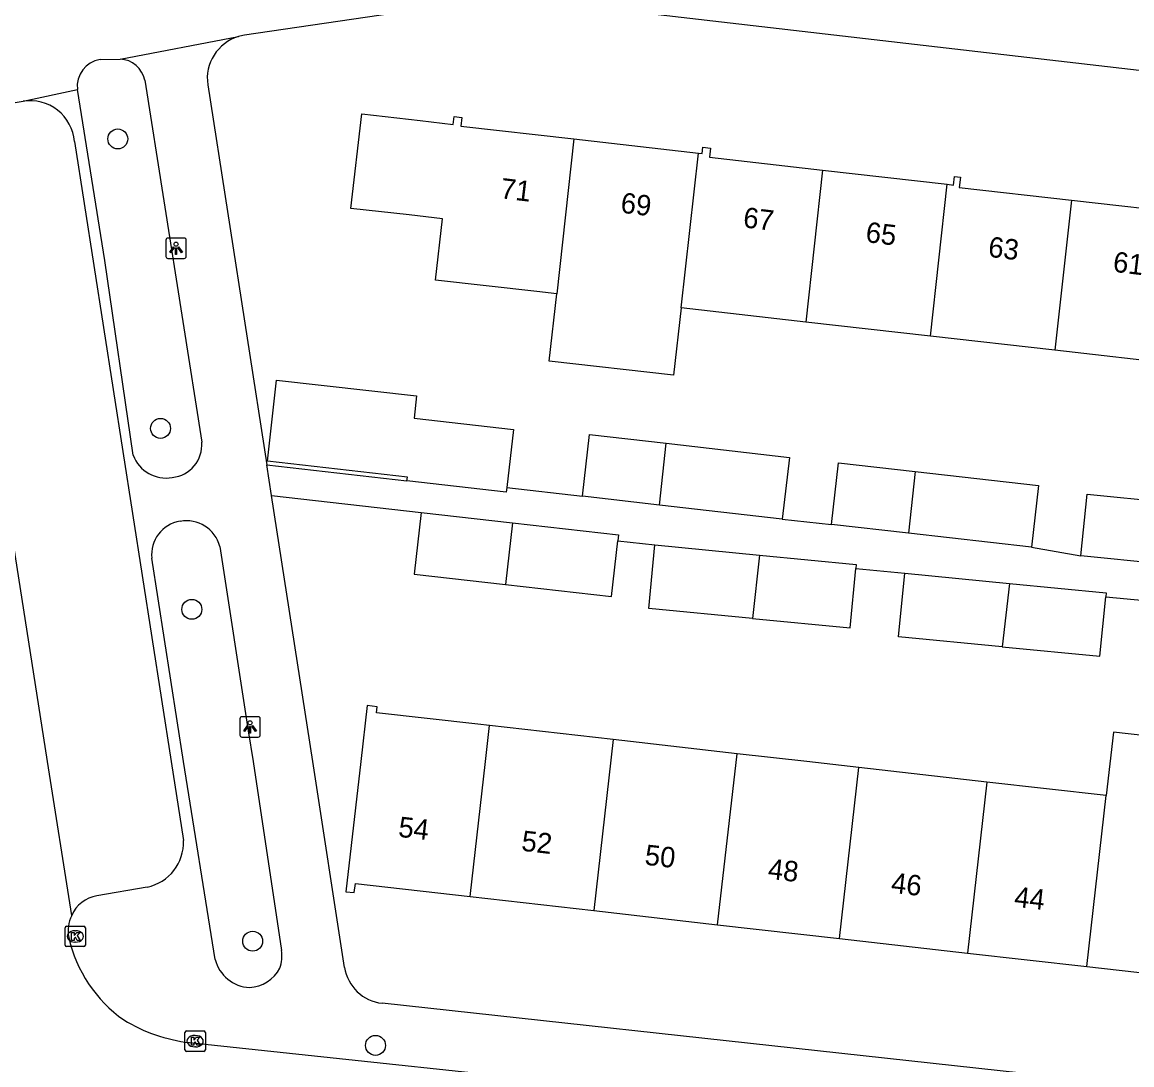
# Model space of a CAD drawing. Extents: x 162026 to 163499, y 387297 to 388169.
# Drawn here: x 162531.3 to 162585.7, y 387485.1 to 387536.3 of the extents above; entities that cross this region are included whole.
import ezdxf

# ---------------------------------------------------------------- set-up
doc = ezdxf.new("R2010")
doc.units = 0
for name, color, linetype in [('IMGEO_Boom', 7, 'Continuous'), ('IMGEO_Kolk', 7, 'Continuous'), ('IMGEO_Lichtpunt', 7, 'Continuous'), ('IMGEO_Pand', 7, 'Continuous'), ('IMGEO_Pand_nummerreeks', 7, 'Continuous'), ('IMGEO_Rijbaan_lokaal_open', 7, 'Continuous'), ('IMGEO_Voetpad_open', 7, 'Continuous')]:
    doc.layers.add(name, color=color, linetype=linetype)

msp = doc.modelspace()

# ---------------------------------------------------------------- linework, layer by layer
at = {"layer": 'IMGEO_Boom'}
for centre in [(162535.943, 387530.544), (162538.041, 387516.346), (162539.577, 387507.469), (162542.562, 387491.191), (162548.589, 387486.08)]:
    msp.add_circle(centre, 0.489, dxfattribs=at)
at = {"layer": 'IMGEO_Kolk'}
for p, q in [((162533.356, 387490.999), (162533.356, 387491.851)), ((162533.431, 387491.925), (162534.283, 387491.925)), ((162533.844, 387491.705), (162533.869, 387491.705)), ((162534.357, 387491.851), (162534.357, 387490.999)), ((162533.867, 387491.145), (162533.842, 387491.145)), ((162534.283, 387490.925), (162533.431, 387490.925)), ((162539.314, 387486.787), (162540.166, 387486.787)), ((162539.239, 387485.861), (162539.239, 387486.713)), ((162539.727, 387486.567), (162539.752, 387486.567)), ((162540.24, 387486.713), (162540.24, 387485.861)), ((162540.166, 387485.787), (162539.314, 387485.787)), ((162539.75, 387486.007), (162539.725, 387486.007))]:
    msp.add_line(p, q, dxfattribs=at)
for points in [[(162533.356, 387490.999), (162533.356, 387491.851)], [(162533.431, 387491.925), (162534.283, 387491.925)], [(162534.357, 387491.851), (162534.357, 387490.999)], [(162533.677, 387491.625), (162533.8, 387491.625), (162533.8, 387491.474), (162533.93, 387491.625), (162534.094, 387491.625), (162533.948, 387491.474), (162534.101, 387491.225), (162533.949, 387491.225), (162533.864, 387491.389), (162533.8, 387491.322), (162533.8, 387491.225), (162533.677, 387491.225), (162533.677, 387491.625)], [(162534.283, 387490.925), (162533.431, 387490.925)], [(162539.314, 387486.787), (162540.166, 387486.787)], [(162539.239, 387485.861), (162539.239, 387486.713)], [(162539.56, 387486.487), (162539.683, 387486.487), (162539.683, 387486.336), (162539.813, 387486.487), (162539.977, 387486.487), (162539.831, 387486.336), (162539.984, 387486.087), (162539.832, 387486.087), (162539.747, 387486.251), (162539.683, 387486.184), (162539.683, 387486.087), (162539.56, 387486.087), (162539.56, 387486.487)], [(162540.24, 387486.713), (162540.24, 387485.861)], [(162540.166, 387485.787), (162539.314, 387485.787)]]:
    msp.add_lwpolyline(points, dxfattribs=at)
for centre, start, end in [((162533.433, 387491.849), 91.552, 178.448), ((162533.433, 387491.849), 91.552, 178.448), ((162534.281, 387491.849), 1.552, 88.448), ((162534.281, 387491.849), 1.552, 88.448), ((162533.433, 387491.001), 181.552, 268.448), ((162533.433, 387491.001), 181.552, 268.448), ((162534.281, 387491.001), 271.552, 358.448), ((162534.281, 387491.001), 271.552, 358.448), ((162539.316, 387486.711), 91.552, 178.448), ((162539.316, 387486.711), 91.552, 178.448), ((162540.164, 387486.711), 1.552, 88.448), ((162540.164, 387486.711), 1.552, 88.448), ((162539.316, 387485.863), 181.552, 268.448), ((162539.316, 387485.863), 181.552, 268.448), ((162540.164, 387485.863), 271.552, 358.448), ((162540.164, 387485.863), 271.552, 358.448)]:
    msp.add_arc(centre, 0.0765, start, end, dxfattribs=at)
for centre, major_axis, ratio, start_param, end_param in [((162533.843, 387491.425), (-0.387, 0.002), 0.722429, 4.712389, 7.853982), ((162533.868, 387491.425), (-0.39, 0.002), 0.717154, 1.570796, 4.712389), ((162539.726, 387486.287), (-0.387, 0.002), 0.722429, 4.712389, 7.853982), ((162539.751, 387486.287), (-0.39, 0.002), 0.717154, 1.570796, 4.712389)]:
    msp.add_ellipse(centre, major_axis=major_axis, ratio=ratio, start_param=start_param, end_param=end_param, dxfattribs=at)
at = {"layer": 'IMGEO_Lichtpunt'}
for p, q in [((162538.304, 387525.586), (162538.304, 387524.779)), ((162538.304, 387525.586), (162538.304, 387524.779)), ((162539.206, 387525.681), (162538.398, 387525.681)), ((162539.206, 387525.681), (162538.398, 387525.681)), ((162539.3, 387524.779), (162539.3, 387525.586)), ((162539.3, 387524.779), (162539.3, 387525.586)), ((162538.398, 387524.685), (162539.206, 387524.685)), ((162538.398, 387524.685), (162539.206, 387524.685)), ((162541.934, 387502.106), (162541.934, 387501.299)), ((162541.934, 387502.106), (162541.934, 387501.299)), ((162542.836, 387502.201), (162542.028, 387502.201)), ((162542.836, 387502.201), (162542.028, 387502.201)), ((162542.93, 387501.299), (162542.93, 387502.106)), ((162542.93, 387501.299), (162542.93, 387502.106)), ((162542.028, 387501.205), (162542.836, 387501.205)), ((162542.028, 387501.205), (162542.836, 387501.205))]:
    msp.add_line(p, q, dxfattribs=at)
for points in [[(162538.678, 387525.25), (162538.717, 387525.222), (162538.529, 387524.96), (162538.491, 387524.987), (162538.678, 387525.25)], [(162538.78, 387525.202), (162538.827, 387525.202), (162538.827, 387524.88), (162538.78, 387524.88), (162538.78, 387525.202)], [(162538.89, 387525.222), (162538.928, 387525.249), (162539.115, 387524.987), (162539.076, 387524.959), (162538.89, 387525.222)], [(162542.308, 387501.77), (162542.347, 387501.742), (162542.159, 387501.48), (162542.121, 387501.507), (162542.308, 387501.77)], [(162542.41, 387501.722), (162542.457, 387501.722), (162542.457, 387501.4), (162542.41, 387501.4), (162542.41, 387501.722)], [(162542.52, 387501.742), (162542.558, 387501.769), (162542.745, 387501.507), (162542.706, 387501.479), (162542.52, 387501.742)]]:
    msp.add_lwpolyline(points, dxfattribs=at)
for centre in [(162538.803, 387525.384), (162542.433, 387501.904)]:
    msp.add_circle(centre, 0.0994, dxfattribs=at)
for centre, start, end in [((162538.398, 387525.586), 90, 180), ((162538.398, 387525.586), 90, 180), ((162539.206, 387525.586), 0, 90), ((162539.206, 387525.586), 0, 90), ((162538.398, 387524.779), 180, 270), ((162538.398, 387524.779), 180, 270), ((162539.206, 387524.779), 270, 0), ((162539.206, 387524.779), 270, 360), ((162542.028, 387502.106), 90, 180), ((162542.028, 387502.106), 90, 180), ((162542.836, 387502.106), 0, 90), ((162542.836, 387502.106), 0, 90), ((162542.028, 387501.299), 180, 270), ((162542.028, 387501.299), 180, 270), ((162542.836, 387501.299), 270, 0), ((162542.836, 387501.299), 270, 360)]:
    msp.add_arc(centre, 0.0946, start, end, dxfattribs=at)
at = {"layer": 'IMGEO_Pand'}
for points in [[(162557.483, 387522.945), (162556.504, 387523.056), (162551.535, 387523.62), (162551.876, 387526.628), (162550.237, 387526.814), (162547.386, 387527.138), (162547.911, 387531.768), (162550.779, 387531.442), (162552.401, 387531.258), (162552.445, 387531.645), (162552.824, 387531.602), (162552.775, 387531.172), (162558.325, 387530.543)], [(162558.325, 387530.543), (162557.483, 387522.945)], [(162558.325, 387530.543), (162564.432, 387529.85)], [(162563.59, 387522.252), (162564.432, 387529.85)], [(162564.432, 387529.85), (162564.619, 387529.829), (162564.654, 387530.134), (162565.028, 387530.091), (162564.977, 387529.643), (162570.528, 387529.013)], [(162570.528, 387529.013), (162569.701, 387521.56)], [(162570.528, 387529.013), (162576.639, 387528.32)], [(162576.639, 387528.32), (162576.952, 387528.284), (162576.999, 387528.703), (162577.29, 387528.67), (162577.232, 387528.164), (162582.732, 387527.54)], [(162575.812, 387520.867), (162576.639, 387528.32)], [(162582.732, 387527.54), (162581.915, 387520.175)], [(162582.732, 387527.54), (162588.843, 387526.847)], [(162589.26, 387525.512), (162588.569, 387519.42), (162588.19, 387519.463), (162581.915, 387520.175)], [(162563.59, 387522.252), (162563.215, 387518.95), (162557.108, 387519.643), (162557.483, 387522.945)], [(162569.701, 387521.56), (162563.59, 387522.252)], [(162575.812, 387520.867), (162569.701, 387521.56)], [(162581.915, 387520.175), (162575.812, 387520.867)], [(162550.132, 387513.769), (162550.153, 387513.952), (162543.283, 387514.73), (162543.734, 387518.716), (162550.605, 387517.937), (162550.481, 387516.845), (162555.353, 387516.292), (162555.029, 387513.44)], [(162558.744, 387513.018), (162559.089, 387516.044), (162562.854, 387515.613)], [(162562.519, 387512.586), (162562.854, 387515.613)], [(162562.854, 387515.613), (162568.895, 387514.923), (162568.549, 387511.897)], [(162570.966, 387511.633), (162571.311, 387514.659), (162575.075, 387514.228)], [(162575.075, 387514.228), (162574.739, 387511.201)], [(162575.075, 387514.228), (162581.117, 387513.538), (162580.771, 387510.512)], [(162555.029, 387513.44), (162555.004, 387513.217), (162550.132, 387513.769)], [(162562.519, 387512.586), (162558.744, 387513.018)], [(162583.2, 387510.09), (162583.503, 387513.116), (162587.443, 387512.722)], [(162568.549, 387511.897), (162562.519, 387512.586)], [(162550.833, 387512.221), (162550.49, 387509.195), (162554.969, 387508.687)], [(162550.833, 387512.221), (162555.313, 387511.713)], [(162555.313, 387511.713), (162554.969, 387508.687)], [(162555.313, 387511.713), (162560.506, 387511.124), (162560.473, 387510.837)], [(162574.739, 387511.201), (162570.966, 387511.633)], [(162554.969, 387508.687), (162560.163, 387508.098), (162560.473, 387510.837)], [(162580.771, 387510.512), (162574.739, 387511.201)], [(162567.079, 387507.023), (162561.995, 387507.518), (162562.298, 387510.63)], [(162562.298, 387510.63), (162567.432, 387510.131)], [(162567.432, 387510.131), (162567.079, 387507.023)], [(162567.432, 387510.131), (162572.175, 387509.67), (162572.156, 387509.473)], [(162587.108, 387509.699), (162583.2, 387510.09)], [(162567.079, 387507.023), (162571.873, 387506.557), (162572.156, 387509.473)], [(162579.336, 387505.633), (162574.253, 387506.128), (162574.556, 387509.24)], [(162574.556, 387509.24), (162579.688, 387508.741)], [(162579.688, 387508.741), (162579.336, 387505.633)], [(162579.688, 387508.741), (162584.433, 387508.28), (162584.415, 387508.09)], [(162579.336, 387505.633), (162584.131, 387505.167), (162584.415, 387508.09)], [(162554.185, 387501.767), (162553.612, 387501.831), (162548.643, 387502.395), (162548.677, 387502.693), (162548.176, 387502.75), (162547.864, 387500), (162547.14, 387493.619), (162547.549, 387493.573), (162547.599, 387494.016), (162553.231, 387493.377)], [(162553.231, 387493.377), (162553.983, 387500), (162554.185, 387501.767)], [(162560.252, 387501.078), (162554.185, 387501.767)], [(162560.252, 387501.078), (162559.3, 387492.689)], [(162566.326, 387500.389), (162560.252, 387501.078)], [(162590.365, 387497.662), (162590.719, 387500.779), (162584.793, 387501.451), (162584.439, 387498.334)], [(162565.374, 387492), (162566.326, 387500.389)], [(162572.306, 387499.711), (162569.755, 387500), (162566.326, 387500.389)], [(162571.355, 387491.321), (162572.306, 387499.711)], [(162578.584, 387498.999), (162572.306, 387499.711)], [(162578.584, 387498.999), (162577.633, 387490.609)], [(162584.439, 387498.334), (162578.584, 387498.999)], [(162583.487, 387489.945), (162584.439, 387498.334)], [(162553.231, 387493.377), (162559.3, 387492.689)], [(162559.3, 387492.689), (162565.374, 387492)], [(162565.374, 387492), (162571.355, 387491.321)], [(162571.355, 387491.321), (162577.633, 387490.609)], [(162577.633, 387490.609), (162583.487, 387489.945)], [(162583.487, 387489.945), (162589.412, 387489.273)]]:
    msp.add_lwpolyline(points, dxfattribs=at)
at = {"layer": 'IMGEO_Rijbaan_lokaal_open'}
for points in [[(162533.685, 387492.451), (162532.501, 387500), (162529.25, 387520.63), (162527.396, 387532.789)], [(162539.469, 387486.215), (162561.86, 387483.839)]]:
    msp.add_lwpolyline(points, dxfattribs=at)
for centre, radius, start, end in [((162534.59, 387536.652), 7.746, 100.5179, 188.1422), ((162535.177, 387491.694), 1.673, 153.0921, 190.887), ((162540.124, 387492.856), 6.753, 192.6448, 234.8855), ((162540.387, 387494.097), 7.935, 238.4875, 263.3596)]:
    msp.add_arc(centre, radius, start, end, dxfattribs=at)
at = {"layer": 'IMGEO_Voetpad_open'}
for points in [[(162589.597, 387533.5), (162554.961, 387537.508), (162551.428, 387536.989), (162542.162, 387535.629)], [(162536.054, 387534.463), (162541.861, 387535.562)], [(162535.078, 387534.446), (162536.054, 387534.463)], [(162537.274, 387533.425), (162540.062, 387515.673)], [(162540.361, 387533.193), (162543.252, 387514.551)], [(162531.294, 387532.398), (162533.963, 387532.968)], [(162536.699, 387515.026), (162535.314, 387524.583), (162533.963, 387532.968)], [(162528.543, 387531.938), (162531.294, 387532.398)], [(162533.823, 387530.422), (162538.558, 387500), (162539.161, 387496.123)], [(162543.252, 387514.551), (162550.132, 387513.769)], [(162543.484, 387513.055), (162543.252, 387514.551)], [(162547.073, 387489.908), (162545.508, 387500), (162543.484, 387513.055)], [(162543.484, 387513.055), (162550.833, 387512.221)], [(162555.029, 387513.44), (162558.744, 387513.018)], [(162568.549, 387511.897), (162570.966, 387511.633)], [(162560.473, 387510.837), (162562.298, 387510.63)], [(162540.954, 387510.549), (162542.333, 387501.513), (162542.582, 387500), (162543.978, 387490.742)], [(162580.771, 387510.512), (162583.2, 387510.09)], [(162540.725, 387490.288), (162539.166, 387500), (162537.612, 387509.972)], [(162572.156, 387509.473), (162574.556, 387509.24)], [(162584.415, 387508.09), (162586.337, 387507.903)], [(162537.393, 387493.848), (162534.914, 387493.419)], [(162643.31, 387477.811), (162548.912, 387488.146)]]:
    msp.add_lwpolyline(points, dxfattribs=at)
for centre, radius, start, end in [((162542.473, 387533.515), 2.137, 106.6488, 188.669), ((162542.464, 387533.561), 2.09, 98.3186, 106.7793), ((162535.286, 387533.129), 1.333, 98.9913, 186.9471), ((162535.987, 387533.148), 1.316, 12.1295, 87.087), ((162531.633, 387530.225), 2.199, 5.1425, 98.8538), ((162538.463, 387515.535), 1.604, 275.4561, 4.9263), ((162538.316, 387515.642), 1.73, 200.8453, 280.0003), ((162539.243, 387510.163), 1.642, 98.5393, 186.6875), ((162539.315, 387510.123), 1.693, 14.5564, 100.7557), ((162536.951, 387496.016), 2.212, 281.5138, 2.7816), ((162535.172, 387491.827), 1.613, 99.217, 157.2332), ((162542.106, 387490.469), 1.892, 341.3098, 8.2896), ((162542.48, 387490.731), 1.81, 194.1555, 267.8156), ((162542.306, 387490.733), 1.814, 273.3156, 331.3371), ((162549.142, 387490.227), 2.094, 188.7637, 263.6863)]:
    msp.add_arc(centre, radius, start, end, dxfattribs=at)

# ---------------------------------------------------------------- texts
at = {"layer": 'IMGEO_Pand_nummerreeks'}
for s, rotation, p in [('71', 353.1622, (162554.681, 387527.639)), ('69', 353.1646, (162560.581, 387526.932)), ('67', 353.1622, (162566.592, 387526.212)), ('65', 353.1622, (162572.603, 387525.491)), ('63', 353.1622, (162578.615, 387524.77)), ('61', 353.1646, (162584.738, 387524.035)), ('54', 353.5286, (162549.675, 387496.316)), ('52', 353.5286, (162555.716, 387495.632)), ('50', 353.5286, (162561.765, 387494.945)), ('48', 353.5286, (162567.809, 387494.259)), ('46', 353.5286, (162573.85, 387493.574)), ('44', 353.5286, (162579.894, 387492.888))]:
    msp.add_text(s, height=1, rotation=rotation, dxfattribs=at).set_placement(p)

doc.saveas('drawing.dxf')
